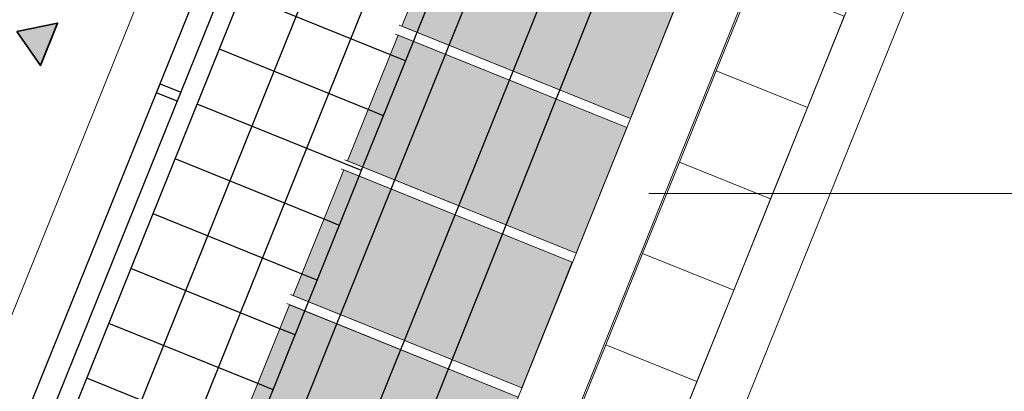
# Model space of a CAD drawing. Header units: millimetres. Extents: x -526411 to -400573, y 47353 to 130199.
# Tile 294 of 543: x -475359 to -470353, y 91833 to 93719. Entities that reach past the tile are written whole.
import ezdxf

# ---------------------------------------------------------------- set-up
doc = ezdxf.new("R2010")
doc.units = ezdxf.units.MM
for name, pattern in [('IMPORT-AI-Linetype-311 _2_', [84.433218, 56.288812, -28.144406]), ('IMPORT-AI-Linetype-317 _2_', [84.433218, 56.288812, -28.144406]), ('IMPORT-AI-Linetype-318 _2_', [84.433218, 56.288812, -28.144406]), ('IMPORT-AI-Linetype-324 _2_', [84.433218, 56.288812, -28.144406])]:
    doc.linetypes.add(name, pattern=pattern)
for name, color, linetype, lineweight in [('01_ALGEMEEN', 7, 'Continuous', 18), ('18_BESTAANDE_CONSTRUCTIE', 7, 'Continuous', 18), ('65_BRANDWEERSYMBOLEN', 7, 'Continuous', 18), ('A-FLOR', 192, 'Continuous', 18), ('HATCH_REACTORS', 7, 'Continuous', 18), ('m-pg-03_AI_dwg', 8, 'Continuous', 18)]:
    doc.layers.add(name, color=color, linetype=linetype, lineweight=lineweight)

# ---------------------------------------------------------------- blocks, each defined once
blk = doc.blocks.new('m-pg-03_AI_dwg_block 13-638981-3e Verdieping - Percelen telling LI')
at = {"layer": '01_ALGEMEEN', "color": 253, "lineweight": 25}
for p, q in [((-338.24, 368.22), (-326.64, 396.93)), ((-339.08, 366.14), (-338.24, 368.22)), ((-350.68, 337.43), (-339.08, 366.14)), ((-351.52, 335.34), (-350.68, 337.43)), ((-363.12, 306.64), (-351.52, 335.34)), ((-363.97, 304.55), (-363.12, 306.64)), ((-375.56, 275.85), (-363.97, 304.55))]:
    blk.add_line(p, q, dxfattribs=at)
blk = doc.blocks.new('m-pg-03_AI_dwg_block 14-638982-3e Verdieping - Percelen telling LI')
at = {"layer": '01_ALGEMEEN', "color": 253, "lineweight": 25}
blk.add_line((-606.23, -186.87), (-239.28, 721.36), dxfattribs=at)
blk = doc.blocks.new('m-pg-03_AI_dwg_block 16-638984-3e Verdieping - Percelen telling LI')
at = {"layer": '01_ALGEMEEN', "color": 253, "lineweight": 25}
for p, q in [((-305.56, 355.03), (-294.06, 383.77)), ((-306.4, 352.94), (-305.56, 355.03)), ((-317.9, 324.19), (-306.4, 352.94)), ((-318.73, 322.11), (-317.9, 324.19)), ((-330.24, 293.36), (-318.73, 322.11)), ((-331.07, 291.27), (-330.24, 293.36)), ((-342.57, 262.53), (-331.07, 291.27))]:
    blk.add_line(p, q, dxfattribs=at)
blk = doc.blocks.new('m-pg-03_AI_dwg_block 17-638985-3e Verdieping - Percelen telling LI')
at = {"layer": '01_ALGEMEEN', "color": 253, "lineweight": 25}
blk.add_line((-613.27, -192.29), (-240.08, 731.4), dxfattribs=at)
blk = doc.blocks.new('m-pg-03_AI_dwg_block 18-638986-3e Verdieping - Percelen telling LI')
at = {"layer": '01_ALGEMEEN', "color": 253, "lineweight": 25}
blk.add_line((-618.03, -190.36), (-246.53, 729.15), dxfattribs=at)
blk = doc.blocks.new('m-pg-03_AI_dwg_block 383-639351-3e Verdieping - Percelen telling LI')
at = {"layer": '01_ALGEMEEN', "color": 253, "lineweight": 25}
for p, q in [((-304.67, 388.06), (-303.23, 391.64)), ((-316.27, 359.35), (-304.67, 388.06)), ((-317.12, 357.27), (-316.27, 359.35)), ((-328.71, 328.56), (-317.12, 357.27)), ((-329.56, 326.47), (-328.71, 328.56)), ((-341.15, 297.77), (-329.56, 326.47)), ((-342, 295.68), (-341.15, 297.77)), ((-353.6, 266.98), (-342, 295.68)), ((-354.86, 263.86), (-353.6, 266.98))]:
    blk.add_line(p, q, dxfattribs=at)
blk = doc.blocks.new('m-pg-03_AI_dwg_block 384-639352-3e Verdieping - Percelen telling LI')
at = {"layer": '01_ALGEMEEN', "color": 253, "lineweight": 25}
for p, q in [((-319.29, 393.96), (-317.84, 397.55)), ((-330.89, 365.25), (-319.29, 393.96)), ((-331.73, 363.17), (-330.89, 365.25)), ((-343.33, 334.46), (-331.73, 363.17)), ((-344.17, 332.38), (-343.33, 334.46)), ((-355.77, 303.67), (-344.17, 332.38)), ((-356.61, 301.58), (-355.77, 303.67)), ((-368.21, 272.88), (-356.61, 301.58)), ((-369.47, 269.77), (-368.21, 272.88))]:
    blk.add_line(p, q, dxfattribs=at)
blk = doc.blocks.new('m-pg-03_AI_dwg_block 423-639391-3e Verdieping - Percelen telling LI')
at = {"layer": '01_ALGEMEEN', "color": 253, "lineweight": 25}
for p, q in [((-349.44, 350.56), (-383.53, 364.33)), ((-345.95, 349.15), (-349.44, 350.56))]:
    blk.add_line(p, q, dxfattribs=at)
blk = doc.blocks.new('m-pg-03_AI_dwg_block 424-639392-3e Verdieping - Percelen telling LI')
at = {"layer": '01_ALGEMEEN', "color": 253, "lineweight": 25, "flags": 128}
blk.add_lwpolyline([(-397.95, 354.37), (-397.09, 356.46), (-392.33, 354.54), (-393.19, 352.45)], close=True, dxfattribs=at)
blk = doc.blocks.new('m-pg-03_AI_dwg_block 425-639393-3e Verdieping - Percelen telling LI')
at = {"layer": '01_ALGEMEEN', "color": 253, "lineweight": 25}
for p, q in [((-359.55, 325.51), (-393.65, 339.28)), ((-356.06, 324.09), (-359.55, 325.51))]:
    blk.add_line(p, q, dxfattribs=at)
blk = doc.blocks.new('m-pg-03_AI_dwg_block 426-639394-3e Verdieping - Percelen telling LI')
at = {"layer": '01_ALGEMEEN', "color": 253, "lineweight": 25}
for p, q in [((-364.61, 312.97), (-398.72, 326.75)), ((-361.13, 311.57), (-364.61, 312.97))]:
    blk.add_line(p, q, dxfattribs=at)
blk = doc.blocks.new('m-pg-03_AI_dwg_block 427-639395-3e Verdieping - Percelen telling LI')
at = {"layer": '01_ALGEMEEN', "color": 253, "lineweight": 25}
for p, q in [((-369.67, 300.44), (-403.78, 314.22)), ((-366.19, 299.04), (-369.67, 300.44))]:
    blk.add_line(p, q, dxfattribs=at)
blk = doc.blocks.new('m-pg-03_AI_dwg_block 428-639396-3e Verdieping - Percelen telling LI')
at = {"layer": '01_ALGEMEEN', "color": 253, "lineweight": 25}
blk.add_line((-376.31, 273.98), (-413.9, 289.17), dxfattribs=at)
blk = doc.blocks.new('m-pg-03_AI_dwg_block 429-639397-3e Verdieping - Percelen telling LI')
at = {"layer": '01_ALGEMEEN', "color": 253, "lineweight": 25}
for p, q in [((-374.73, 287.92), (-408.84, 301.69)), ((-371.25, 286.52), (-374.73, 287.92))]:
    blk.add_line(p, q, dxfattribs=at)
blk = doc.blocks.new('m-pg-03_AI_dwg_block 433-639401-3e Verdieping - Percelen telling LI')
at = {"layer": '01_ALGEMEEN', "color": 253, "lineweight": 25}
blk.add_line((-351.01, 336.62), (-388.58, 351.81), dxfattribs=at)
blk = doc.blocks.new('m-pg-03_AI_dwg_block 437-639405-3e Verdieping - Percelen telling LI')
at = {"layer": '01_ALGEMEEN', "color": 253, "lineweight": 25}
for p, q in [((-344.38, 363.09), (-378.46, 376.87)), ((-340.89, 361.67), (-344.38, 363.09))]:
    blk.add_line(p, q, dxfattribs=at)
blk = doc.blocks.new('m-pg-03_AI_dwg_block 1063-640031-3e Verdieping - Percelen telling LI')
at = {"layer": '01_ALGEMEEN', "color": 253, "lineweight": 25}
blk.add_line((-501.59, 36.06), (-226.75, 716.3), dxfattribs=at)
blk = doc.blocks.new('m-pg-03_AI_dwg_block 1065-640033-3e Verdieping - Percelen telling LI')
at = {"layer": '01_ALGEMEEN', "color": 253, "lineweight": 25}
blk.add_line((-489.41, 30.13), (-214.22, 711.25), dxfattribs=at)
blk = doc.blocks.new('m-pg-03_AI_dwg_block 2-641149-3e Verdieping - Percelen telling LI')
for name in ['m-pg-03_AI_dwg_block 17-638985-3e Verdieping - Percelen telling LI', 'm-pg-03_AI_dwg_block 18-638986-3e Verdieping - Percelen telling LI', 'm-pg-03_AI_dwg_block 14-638982-3e Verdieping - Percelen telling LI', 'm-pg-03_AI_dwg_block 1063-640031-3e Verdieping - Percelen telling LI', 'm-pg-03_AI_dwg_block 1065-640033-3e Verdieping - Percelen telling LI', 'm-pg-03_AI_dwg_block 13-638981-3e Verdieping - Percelen telling LI', 'm-pg-03_AI_dwg_block 16-638984-3e Verdieping - Percelen telling LI', 'm-pg-03_AI_dwg_block 384-639352-3e Verdieping - Percelen telling LI', 'm-pg-03_AI_dwg_block 383-639351-3e Verdieping - Percelen telling LI', 'm-pg-03_AI_dwg_block 437-639405-3e Verdieping - Percelen telling LI', 'm-pg-03_AI_dwg_block 423-639391-3e Verdieping - Percelen telling LI', 'm-pg-03_AI_dwg_block 424-639392-3e Verdieping - Percelen telling LI', 'm-pg-03_AI_dwg_block 433-639401-3e Verdieping - Percelen telling LI', 'm-pg-03_AI_dwg_block 425-639393-3e Verdieping - Percelen telling LI', 'm-pg-03_AI_dwg_block 426-639394-3e Verdieping - Percelen telling LI', 'm-pg-03_AI_dwg_block 427-639395-3e Verdieping - Percelen telling LI', 'm-pg-03_AI_dwg_block 429-639397-3e Verdieping - Percelen telling LI', 'm-pg-03_AI_dwg_block 428-639396-3e Verdieping - Percelen telling LI']:
    blk.add_blockref(name, (0, 0))
blk = doc.blocks.new('m-pg-03_AI_dwg_block 2548-641517-3e Verdieping - Percelen telling LI')
at = {"layer": '01_ALGEMEEN', "color": 133}
blk.add_open_spline([(-114.81, 682.91), (-114.81, 682.91), (-476.64, -212.66), (-476.64, -212.66)], degree=3, dxfattribs=at)
blk = doc.blocks.new('m-pg-03_AI_dwg_block 2559-641528-3e Verdieping - Percelen telling LI')
at = {"layer": '01_ALGEMEEN', "color": 133, "flags": 128}
blk.add_lwpolyline([(-235.76, -339.14), (-202.95, -257.9), (1518.31, -953.01), (1518.31, 1015.4), (1317.45, 1015.4), (1317.45, 706), (-130.31, 706), (-507.88, -229.19)], dxfattribs=at)
blk = doc.blocks.new('m-pg-03_AI_dwg_block 2573-641542-3e Verdieping - Percelen telling LI')
at = {"layer": '01_ALGEMEEN'}
blk.add_hatch(color=10, dxfattribs=at).paths.add_polyline_path([(-289.45, 348.52), (-277.86, 377.23), (-330.15, 398.34), (-341.74, 369.64), (-290.29, 348.86)], flags=0)
at = {"layer": '01_ALGEMEEN', "color": 133, "flags": 128}
blk.add_lwpolyline([(-277.86, 377.23), (-289.45, 348.52), (-341.74, 369.64), (-330.15, 398.34)], close=True, dxfattribs=at)
blk = doc.blocks.new('m-pg-03_AI_dwg_block 2578-641547-3e Verdieping - Percelen telling LI')
at = {"layer": '01_ALGEMEEN'}
blk.add_hatch(color=10, dxfattribs=at).paths.add_polyline_path([(-301.88, 317.73), (-290.29, 346.44), (-342.58, 367.55), (-354.17, 338.84), (-302.73, 318.07)], flags=0)
at = {"layer": '01_ALGEMEEN', "color": 133, "flags": 128}
blk.add_lwpolyline([(-290.29, 346.44), (-301.88, 317.73), (-354.17, 338.84), (-342.58, 367.55)], close=True, dxfattribs=at)
blk = doc.blocks.new('m-pg-03_AI_dwg_block 2583-641552-3e Verdieping - Percelen telling LI')
at = {"layer": '01_ALGEMEEN'}
blk.add_hatch(color=10, dxfattribs=at).paths.add_polyline_path([(-314.32, 286.93), (-302.73, 315.64), (-355.01, 336.75), (-366.6, 308.05), (-315.16, 287.27)], flags=0)
at = {"layer": '01_ALGEMEEN', "color": 133, "flags": 128}
blk.add_lwpolyline([(-302.73, 315.64), (-314.32, 286.93), (-366.6, 308.05), (-355.01, 336.75)], close=True, dxfattribs=at)
blk = doc.blocks.new('m-pg-03_AI_dwg_block 2588-641557-3e Verdieping - Percelen telling LI')
at = {"layer": '01_ALGEMEEN'}
blk.add_hatch(color=10, dxfattribs=at).paths.add_polyline_path([(-326.75, 256.14), (-315.16, 284.85), (-367.45, 305.96), (-379.04, 277.25)], flags=0)
at = {"layer": '01_ALGEMEEN', "color": 133, "flags": 128}
blk.add_lwpolyline([(-315.16, 284.85), (-326.75, 256.14), (-379.04, 277.25), (-367.45, 305.96)], close=True, dxfattribs=at)
blk = doc.blocks.new('m-pg-03_AI_dwg_block 2634-641603-3e Verdieping - Percelen telling LI')
at = {"layer": '01_ALGEMEEN', "color": 133}
blk.add_line((-302.73, 315.64), (-355.63, 337), dxfattribs=at)
blk = doc.blocks.new('m-pg-03_AI_dwg_block 2635-641604-3e Verdieping - Percelen telling LI')
at = {"layer": '01_ALGEMEEN', "color": 133}
blk.add_line((-301.89, 317.73), (-354.79, 339.09), dxfattribs=at)
blk = doc.blocks.new('m-pg-03_AI_dwg_block 2636-641605-3e Verdieping - Percelen telling LI')
at = {"layer": '01_ALGEMEEN', "color": 133}
blk.add_line((-290.29, 346.44), (-343.19, 367.8), dxfattribs=at)
blk = doc.blocks.new('m-pg-03_AI_dwg_block 2637-641606-3e Verdieping - Percelen telling LI')
at = {"layer": '01_ALGEMEEN', "color": 133}
blk.add_line((-289.45, 348.53), (-342.35, 369.88), dxfattribs=at)
blk = doc.blocks.new('m-pg-03_AI_dwg_block 2638-641607-3e Verdieping - Percelen telling LI')
at = {"layer": '01_ALGEMEEN', "color": 133}
blk.add_line((-315.16, 284.85), (-368.06, 306.21), dxfattribs=at)
blk = doc.blocks.new('m-pg-03_AI_dwg_block 2639-641608-3e Verdieping - Percelen telling LI')
at = {"layer": '01_ALGEMEEN', "color": 133}
blk.add_line((-314.32, 286.94), (-367.22, 308.29), dxfattribs=at)
blk = doc.blocks.new('m-pg-03_AI_dwg_block 2698-641667-3e Verdieping - Percelen telling LI')
at = {"layer": '01_ALGEMEEN', "color": 133, "flags": 128}
blk.add_lwpolyline([(-229.7, -341.59), (-199.34, -266.4), (1524.84, -962.69), (1524.84, 1015.4), (1317.45, 1015.4), (1317.45, 719.73), (-139.58, 719.73), (-520.61, -224.05)], dxfattribs=at)
blk = doc.blocks.new('m-pg-03_AI_dwg_block 2995-641963-3e Verdieping - Percelen telling LI')
at = {"layer": '01_ALGEMEEN', "color": 9, "lineweight": 9, "flags": 128}
blk.add_lwpolyline([(-269.79, 359.43), (-248.91, 351), (-240.48, 371.87), (-261.35, 380.31)], close=True, dxfattribs=at)
blk = doc.blocks.new('m-pg-03_AI_dwg_block 2994-641964-3e Verdieping - Percelen telling LI')
blk.add_blockref('m-pg-03_AI_dwg_block 2995-641963-3e Verdieping - Percelen telling LI', (0, 0))
blk = doc.blocks.new('m-pg-03_AI_dwg_block 2997-641965-3e Verdieping - Percelen telling LI')
at = {"layer": '01_ALGEMEEN', "color": 9, "lineweight": 9, "flags": 128}
blk.add_lwpolyline([(-278.22, 338.55), (-257.35, 330.12), (-248.91, 351), (-269.79, 359.43)], close=True, dxfattribs=at)
blk = doc.blocks.new('m-pg-03_AI_dwg_block 2996-641966-3e Verdieping - Percelen telling LI')
blk.add_blockref('m-pg-03_AI_dwg_block 2997-641965-3e Verdieping - Percelen telling LI', (0, 0))
blk = doc.blocks.new('m-pg-03_AI_dwg_block 2999-641967-3e Verdieping - Percelen telling LI')
at = {"layer": '01_ALGEMEEN', "color": 9, "lineweight": 9, "flags": 128}
blk.add_lwpolyline([(-286.66, 317.68), (-265.78, 309.24), (-257.35, 330.12), (-278.22, 338.55)], close=True, dxfattribs=at)
blk = doc.blocks.new('m-pg-03_AI_dwg_block 2998-641968-3e Verdieping - Percelen telling LI')
blk.add_blockref('m-pg-03_AI_dwg_block 2999-641967-3e Verdieping - Percelen telling LI', (0, 0))
blk = doc.blocks.new('m-pg-03_AI_dwg_block 3001-641969-3e Verdieping - Percelen telling LI')
at = {"layer": '01_ALGEMEEN', "color": 9, "lineweight": 9, "flags": 128}
blk.add_lwpolyline([(-295.09, 296.8), (-274.21, 288.37), (-265.78, 309.24), (-286.66, 317.68)], close=True, dxfattribs=at)
blk = doc.blocks.new('m-pg-03_AI_dwg_block 3000-641970-3e Verdieping - Percelen telling LI')
blk.add_blockref('m-pg-03_AI_dwg_block 3001-641969-3e Verdieping - Percelen telling LI', (0, 0))
blk = doc.blocks.new('m-pg-03_AI_dwg_block 3003-641971-3e Verdieping - Percelen telling LI')
at = {"layer": '01_ALGEMEEN', "color": 9, "lineweight": 9, "flags": 128}
blk.add_lwpolyline([(-303.52, 275.92), (-282.65, 267.49), (-274.21, 288.37), (-295.09, 296.8)], close=True, dxfattribs=at)
blk = doc.blocks.new('m-pg-03_AI_dwg_block 3002-641972-3e Verdieping - Percelen telling LI')
blk.add_blockref('m-pg-03_AI_dwg_block 3003-641971-3e Verdieping - Percelen telling LI', (0, 0))
blk = doc.blocks.new('m-pg-03_AI_dwg_block 3272-642241-3e Verdieping - Percelen telling LI')
at = {"layer": '01_ALGEMEEN', "color": 213, "lineweight": 13}
blk.add_line((-255.49, 738.13), (-628.93, -186.09), dxfattribs=at)
blk = doc.blocks.new('m-pg-03_AI_dwg_block 4710-643678-3e Verdieping - Percelen telling LI')
at = {"layer": '18_BESTAANDE_CONSTRUCTIE', "color": 9, "lineweight": 9}
blk.add_line((-285.22, 331.36), (1783.88, 331.36), dxfattribs=at)
blk = doc.blocks.new('m-pg-03_AI_dwg_block 4813-643781-3e Verdieping - Percelen telling LI')
at = {"layer": '18_BESTAANDE_CONSTRUCTIE', "color": 9, "lineweight": 9}
blk.add_line((-461.01, -206.55), (-96.13, 696.71), dxfattribs=at)
blk = doc.blocks.new('m-pg-03_AI_dwg_block 4640-643795-3e Verdieping - Percelen telling LI')
for name in ['m-pg-03_AI_dwg_block 4813-643781-3e Verdieping - Percelen telling LI', 'm-pg-03_AI_dwg_block 4710-643678-3e Verdieping - Percelen telling LI']:
    blk.add_blockref(name, (0, 0))
blk = doc.blocks.new('m-pg-03_AI_dwg_block 7551-646520-3e Verdieping - Percelen telling LI')
at = {"layer": 'HATCH_REACTORS', "color": 133, "flags": 128}
blk.add_lwpolyline([(1015.34, -655.05), (985.36, -737.77), (1518.31, -953.01), (1518.31, 717.03), (1518.31, 1014.01), (1342.67, 1014.01), (1342.67, 683.03), (-114.81, 683.03), (-476.64, -212.66), (-225.6, -314.01), (-202.95, -257.9), (985.36, -737.77)], dxfattribs=at)
blk = doc.blocks.new('m-pg-03_AI_dwg_block 7560-646529-3e Verdieping - Percelen telling LI')
at = {"layer": 'HATCH_REACTORS', "color": 133, "flags": 128}
blk.add_lwpolyline([(-277.86, 377.23), (-289.45, 348.52), (-341.74, 369.64), (-330.15, 398.34)], close=True, dxfattribs=at)
blk = doc.blocks.new('m-pg-03_AI_dwg_block 7565-646534-3e Verdieping - Percelen telling LI')
at = {"layer": 'HATCH_REACTORS', "color": 133, "flags": 128}
blk.add_lwpolyline([(-290.29, 346.44), (-301.88, 317.73), (-354.17, 338.84), (-342.58, 367.55)], close=True, dxfattribs=at)
blk = doc.blocks.new('m-pg-03_AI_dwg_block 7570-646539-3e Verdieping - Percelen telling LI')
at = {"layer": 'HATCH_REACTORS', "color": 133, "flags": 128}
blk.add_lwpolyline([(-302.73, 315.64), (-314.32, 286.93), (-366.6, 308.05), (-355.01, 336.75)], close=True, dxfattribs=at)
blk = doc.blocks.new('m-pg-03_AI_dwg_block 7575-646544-3e Verdieping - Percelen telling LI')
at = {"layer": 'HATCH_REACTORS', "color": 133, "flags": 128}
blk.add_lwpolyline([(-315.16, 284.85), (-326.75, 256.14), (-379.04, 277.25), (-367.45, 305.96)], close=True, dxfattribs=at)
blk = doc.blocks.new('m-pg-03_AI_dwg_block 8053-647021-3e Verdieping - Percelen telling LI')
at = {"layer": '65_BRANDWEERSYMBOLEN', "color": 133, "linetype": 'IMPORT-AI-Linetype-311 _2_', "flags": 128}
blk.add_lwpolyline([(-627.79, 531.7), (-400.96, 439.99), (-459.03, 296.38), (-685.85, 388.08)], close=True, dxfattribs=at)
blk = doc.blocks.new('m-pg-03_AI_dwg_block 8059-647027-3e Verdieping - Percelen telling LI')
at = {"layer": '65_BRANDWEERSYMBOLEN', "color": 133, "linetype": 'IMPORT-AI-Linetype-317 _2_', "flags": 128}
blk.add_lwpolyline([(-627.79, 531.7), (-400.96, 439.99), (-459.03, 296.38), (-685.85, 388.08)], close=True, dxfattribs=at)
blk = doc.blocks.new('m-pg-03_AI_dwg_block 8103-647070-3e Verdieping - Percelen telling LI')
at = {"layer": '65_BRANDWEERSYMBOLEN', "color": 53, "lineweight": 35}
for p, q in [((-420.57, 370.32), (-429.87, 368.42)), ((-424.49, 360.61), (-420.57, 370.32)), ((-429.87, 368.42), (-424.49, 360.61))]:
    blk.add_line(p, q, dxfattribs=at)
blk = doc.blocks.new('m-pg-03_AI_dwg_block 8104-647071-3e Verdieping - Percelen telling LI')
at = {"layer": '65_BRANDWEERSYMBOLEN'}
blk.add_hatch(color=10, dxfattribs=at).paths.add_polyline_path([(-424.49, 360.61), (-420.57, 370.32), (-429.87, 368.42)], flags=0)
at = {"layer": '65_BRANDWEERSYMBOLEN', "color": 133, "flags": 128}
blk.add_lwpolyline([(-429.87, 368.42), (-424.49, 360.61), (-420.57, 370.32)], close=True, dxfattribs=at)
blk = doc.blocks.new('m-pg-03_AI_dwg_block 8102-647072-3e Verdieping - Percelen telling LI')
for name in ['m-pg-03_AI_dwg_block 8103-647070-3e Verdieping - Percelen telling LI', 'm-pg-03_AI_dwg_block 8104-647071-3e Verdieping - Percelen telling LI']:
    blk.add_blockref(name, (0, 0))
blk = doc.blocks.new('m-pg-03_AI_dwg_block 8052-647076-3e Verdieping - Percelen telling LI')
for name in ['m-pg-03_AI_dwg_block 8053-647021-3e Verdieping - Percelen telling LI', 'm-pg-03_AI_dwg_block 8059-647027-3e Verdieping - Percelen telling LI', 'm-pg-03_AI_dwg_block 8102-647072-3e Verdieping - Percelen telling LI']:
    blk.add_blockref(name, (0, 0))
blk = doc.blocks.new('m-pg-03_AI_dwg_block 8109-647077-3e Verdieping - Percelen telling LI')
at = {"layer": '65_BRANDWEERSYMBOLEN', "color": 133, "linetype": 'IMPORT-AI-Linetype-318 _2_', "flags": 128}
blk.add_lwpolyline([(-627.79, 531.7), (-400.96, 439.99), (-459.03, 296.38), (-685.85, 388.08)], close=True, dxfattribs=at)
blk = doc.blocks.new('m-pg-03_AI_dwg_block 8115-647083-3e Verdieping - Percelen telling LI')
at = {"layer": '65_BRANDWEERSYMBOLEN', "color": 133, "linetype": 'IMPORT-AI-Linetype-324 _2_', "flags": 128}
blk.add_lwpolyline([(-627.79, 531.7), (-400.96, 439.99), (-459.03, 296.38), (-685.85, 388.08)], close=True, dxfattribs=at)
blk = doc.blocks.new('m-pg-03_AI_dwg_block 8159-647126-3e Verdieping - Percelen telling LI')
at = {"layer": '65_BRANDWEERSYMBOLEN', "color": 53, "lineweight": 35, "flags": 128}
blk.add_lwpolyline([(-429.87, 368.42), (-424.49, 360.61), (-420.57, 370.32)], close=True, dxfattribs=at)
blk = doc.blocks.new('m-pg-03_AI_dwg_block 8160-647127-3e Verdieping - Percelen telling LI')
at = {"layer": '65_BRANDWEERSYMBOLEN'}
blk.add_hatch(color=10, dxfattribs=at).paths.add_polyline_path([(-424.49, 360.61), (-420.57, 370.32), (-429.87, 368.42)], flags=0)
at = {"layer": '65_BRANDWEERSYMBOLEN', "color": 133, "flags": 128}
blk.add_lwpolyline([(-429.87, 368.42), (-424.49, 360.61), (-420.57, 370.32)], close=True, dxfattribs=at)
blk = doc.blocks.new('m-pg-03_AI_dwg_block 8158-647128-3e Verdieping - Percelen telling LI')
for name in ['m-pg-03_AI_dwg_block 8159-647126-3e Verdieping - Percelen telling LI', 'm-pg-03_AI_dwg_block 8160-647127-3e Verdieping - Percelen telling LI']:
    blk.add_blockref(name, (0, 0))
blk = doc.blocks.new('m-pg-03_AI_dwg_block 8108-647132-3e Verdieping - Percelen telling LI')
for name in ['m-pg-03_AI_dwg_block 8109-647077-3e Verdieping - Percelen telling LI', 'm-pg-03_AI_dwg_block 8115-647083-3e Verdieping - Percelen telling LI', 'm-pg-03_AI_dwg_block 8158-647128-3e Verdieping - Percelen telling LI']:
    blk.add_blockref(name, (0, 0))
blk = doc.blocks.new('m-pg-03_AI_dwg-638970-3e Verdieping - Percelen telling LI')
for name in ['m-pg-03_AI_dwg_block 2-641149-3e Verdieping - Percelen telling LI', 'm-pg-03_AI_dwg_block 4640-643795-3e Verdieping - Percelen telling LI', 'm-pg-03_AI_dwg_block 2698-641667-3e Verdieping - Percelen telling LI', 'm-pg-03_AI_dwg_block 2559-641528-3e Verdieping - Percelen telling LI', 'm-pg-03_AI_dwg_block 2548-641517-3e Verdieping - Percelen telling LI', 'm-pg-03_AI_dwg_block 7551-646520-3e Verdieping - Percelen telling LI', 'm-pg-03_AI_dwg_block 3272-642241-3e Verdieping - Percelen telling LI', 'm-pg-03_AI_dwg_block 8052-647076-3e Verdieping - Percelen telling LI', 'm-pg-03_AI_dwg_block 8108-647132-3e Verdieping - Percelen telling LI', 'm-pg-03_AI_dwg_block 2573-641542-3e Verdieping - Percelen telling LI', 'm-pg-03_AI_dwg_block 7560-646529-3e Verdieping - Percelen telling LI', 'm-pg-03_AI_dwg_block 2994-641964-3e Verdieping - Percelen telling LI', 'm-pg-03_AI_dwg_block 2637-641606-3e Verdieping - Percelen telling LI', 'm-pg-03_AI_dwg_block 2578-641547-3e Verdieping - Percelen telling LI', 'm-pg-03_AI_dwg_block 7565-646534-3e Verdieping - Percelen telling LI', 'm-pg-03_AI_dwg_block 2636-641605-3e Verdieping - Percelen telling LI', 'm-pg-03_AI_dwg_block 2996-641966-3e Verdieping - Percelen telling LI', 'm-pg-03_AI_dwg_block 2635-641604-3e Verdieping - Percelen telling LI', 'm-pg-03_AI_dwg_block 2998-641968-3e Verdieping - Percelen telling LI', 'm-pg-03_AI_dwg_block 2583-641552-3e Verdieping - Percelen telling LI', 'm-pg-03_AI_dwg_block 7570-646539-3e Verdieping - Percelen telling LI', 'm-pg-03_AI_dwg_block 2634-641603-3e Verdieping - Percelen telling LI', 'm-pg-03_AI_dwg_block 3000-641970-3e Verdieping - Percelen telling LI', 'm-pg-03_AI_dwg_block 2639-641608-3e Verdieping - Percelen telling LI', 'm-pg-03_AI_dwg_block 2588-641557-3e Verdieping - Percelen telling LI', 'm-pg-03_AI_dwg_block 7575-646544-3e Verdieping - Percelen telling LI', 'm-pg-03_AI_dwg_block 2638-641607-3e Verdieping - Percelen telling LI', 'm-pg-03_AI_dwg_block 3002-641972-3e Verdieping - Percelen telling LI']:
    blk.add_blockref(name, (0, 0))

msp = doc.modelspace()

# ---------------------------------------------------------------- linework, layer by layer
at = {"layer": 'A-FLOR'}
for p, q in [((-473175, 93589.4), (-470188.2, 100983.3)), ((-478152.3, 81268.1), (-473175, 93589.4))]:
    msp.add_line(p, q, dxfattribs=at)

# ---------------------------------------------------------------- block references
at = {"layer": 'm-pg-03_AI_dwg', "color": 133, "xscale": 22.2068924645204, "yscale": 22.2068924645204, "zscale": 22.2068924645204}
msp.add_blockref('m-pg-03_AI_dwg-638970-3e Verdieping - Percelen telling LI', (-465826.5, 85478), dxfattribs=at)

doc.saveas('drawing.dxf')
